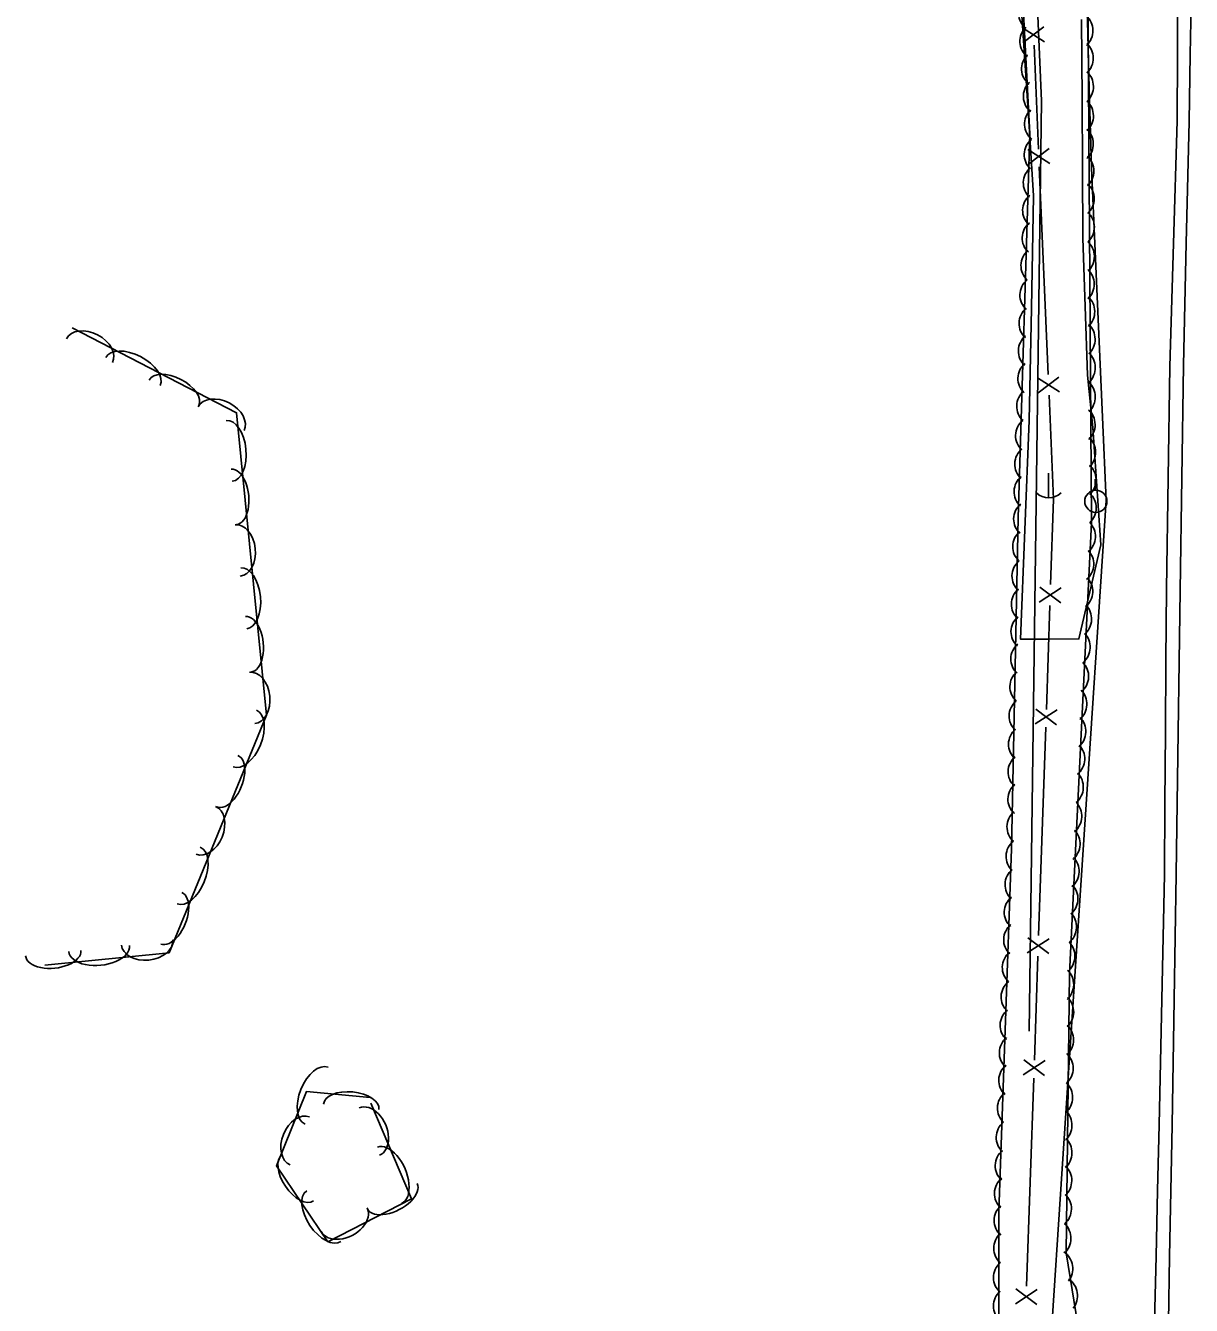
# Model space of a CAD drawing. Extents: x 954793 to 988390, y 1867850 to 1924428.
# Drawn here: x 960739.6 to 960963.3, y 1904541.5 to 1904787 of the extents above; entities that cross this region are included whole.
import ezdxf

# ---------------------------------------------------------------- set-up
doc = ezdxf.new("R2010")
doc.units = 0
for name, color, linetype in [('S_DITCHLINE', 7, 'Continuous'), ('S_EDGE_PAVEMENT', 7, 'Continuous'), ('S_FENCE', 7, 'Continuous'), ('S_MSC_PT_SYM', 7, 'Continuous'), ('S_OBSCURES', 7, 'Continuous'), ('S_SHOULDER', 7, 'Continuous'), ('S_TREE', 7, 'Continuous'), ('S_UTILITY_POLE', 7, 'Continuous')]:
    doc.layers.add(name, color=color, linetype=linetype)

msp = doc.modelspace()

# ---------------------------------------------------------------- linework, layer by layer
at = {"layer": 'S_DITCHLINE'}
msp.add_lwpolyline([(960939.64, 1904467.67), (960935.78, 1904483.07), (960935.49, 1904500.11), (960935.2, 1904517.15), (960936.67, 1904539.49), (960938.14, 1904561.84), (960939.61, 1904584.18), (960941.08, 1904606.53), (960942.55, 1904628.87), (960944.02, 1904651.21), (960945.49, 1904673.56), (960946.96, 1904695.9), (960946.25, 1904711.85), (960945.53, 1904727.79), (960944.82, 1904743.73), (960944.1, 1904759.68), (960943.71, 1904775.02), (960943.32, 1904790.37)], dxfattribs=at)
at = {"layer": 'S_EDGE_PAVEMENT'}
msp.add_lwpolyline([(960963.3, 1904794.31), (960963.08, 1904781.45), (960962.85, 1904768.6), (960962.3, 1904745.21), (960961.75, 1904721.82), (960961.45, 1904700.22), (960961.16, 1904678.61), (960960.96, 1904665.02), (960960.77, 1904651.42), (960960.57, 1904637.82), (960960.38, 1904624.22), (960959.98, 1904600.13), (960959.58, 1904576.04), (960959.34, 1904563.46), (960959.11, 1904550.88), (960958.88, 1904538.3)], dxfattribs=at)
at = {"layer": 'S_FENCE'}
for p, q in [((960935.12, 1904783.88), (960930.91, 1904786.56)), ((960931.03, 1904783.7), (960935, 1904786.73)), ((960936.12, 1904760.53), (960931.91, 1904763.21)), ((960932.03, 1904760.36), (960936, 1904763.39)), ((960933.92, 1904716.52), (960937.89, 1904719.56)), ((960938.01, 1904716.7), (960933.8, 1904719.38)), ((960934.12, 1904676.4), (960938.31, 1904679.12)), ((960938.22, 1904676.26), (960934.22, 1904679.26)), ((960933.32, 1904653.01), (960937.52, 1904655.73)), ((960937.42, 1904652.87), (960933.42, 1904655.87)), ((960931.82, 1904609.1), (960936.02, 1904611.82)), ((960935.92, 1904608.96), (960931.92, 1904611.96)), ((960931.03, 1904585.71), (960935.22, 1904588.43)), ((960935.12, 1904585.57), (960931.12, 1904588.57)), ((960929.53, 1904541.8), (960933.72, 1904544.52)), ((960933.62, 1904541.66), (960929.62, 1904544.66))]:
    msp.add_line(p, q, dxfattribs=at)
for points in [[(960927.19, 1904921.71), (960932.01, 1904831.87), (960934.55, 1904772.51), (960932.17, 1904594.05)], [(960933.96, 1904763.3), (960933.1, 1904783.23)], [(960935.82, 1904720.03), (960934.1, 1904759.88)], [(960936.85, 1904696.12), (960935.99, 1904716.05)], [(960936.29, 1904679.75), (960936.85, 1904696.12)], [(960935.47, 1904655.8), (960936.15, 1904675.76)], [(960933.99, 1904612.45), (960935.35, 1904652.37)], [(960933.17, 1904588.5), (960933.85, 1904608.46)], [(960931.69, 1904545.15), (960933.05, 1904585.07)]]:
    msp.add_lwpolyline(points, dxfattribs=at)
at = {"layer": 'S_MSC_PT_SYM'}
msp.add_lwpolyline([(960936.85, 1904696.12), (960936.85, 1904696.17), (960936.85, 1904696.12), (960936.8, 1904696.12), (960936.85, 1904696.12), (960936.85, 1904696.07), (960936.85, 1904696.12), (960936.9, 1904696.12)], dxfattribs=at)
at = {"layer": 'S_OBSCURES'}
msp.add_lwpolyline([(960930.2, 1904797.55), (960931.14, 1904783.13), (960932.09, 1904768.71), (960933.03, 1904754.3), (960932.61, 1904732.74), (960932.19, 1904711.19), (960931.34, 1904690.24), (960930.5, 1904669.29), (960935.95, 1904669.25), (960941.71, 1904669.33), (960945.93, 1904687.37), (960944.36, 1904709.88), (960943.37, 1904719.92), (960942.92, 1904733.06), (960942.47, 1904746.21), (960942.39, 1904759.54), (960942.31, 1904772.86), (960942.22, 1904788.12)], dxfattribs=at)
at = {"layer": 'S_SHOULDER'}
msp.add_lwpolyline([(960960.65, 1904794.19), (960960.6, 1904781.44), (960960.55, 1904768.69), (960959.84, 1904745.15), (960959.13, 1904721.6), (960958.81, 1904700.24), (960958.49, 1904678.88), (960958.4, 1904665.19), (960958.31, 1904651.5), (960958.23, 1904637.81), (960958.14, 1904624.13), (960957.63, 1904600.13), (960957.12, 1904576.14), (960956.82, 1904563.52), (960956.51, 1904550.9), (960956.21, 1904538.29)], dxfattribs=at)
at = {"layer": 'S_TREE'}
for points in [[(960923.79, 1904901.99), (960924.84, 1904924.72), (960943.19, 1904918.43), (960943.37, 1904893.51), (960947.75, 1904853.34), (960943.44, 1904794.88), (960944.11, 1904691.65), (960939.9, 1904605.12), (960939.25, 1904551.58), (960944.1, 1904521.57), (960947.81, 1904487.15), (960948.76, 1904425.15), (960946.34, 1904355.49), (960934.43, 1904353.79), (960928.91, 1904329.6), (960929.14, 1904289.28), (960923.87, 1904277.11), (960919.58, 1904289.66), (960920.82, 1904362.97), (960922.12, 1904406.07), (960908.74, 1904435.7), (960905.89, 1904438.19)], [(960910.7, 1904502.02), (960926.26, 1904518.71), (960926.33, 1904559.48), (960928.77, 1904629.08), (960930.07, 1904692.56), (960932.32, 1904766.18), (960928.61, 1904836.98), (960923.53, 1904902.08)], [(960748.57, 1904729.01), (960780.11, 1904712.72), (960785.82, 1904654.68), (960767.15, 1904609.12), (960743.33, 1904606.75)], [(960805.84, 1904580.28), (960813.69, 1904561.93), (960797.64, 1904553.66), (960787.77, 1904568.24), (960793.5, 1904582.5), (960805.74, 1904581.34)]]:
    msp.add_lwpolyline(points, dxfattribs=at)
for centre, major_axis, ratio, start_param, end_param in [((960933.64, 1904789.42), (-0.83, -3.55), 0.964269, 4.117234, 5.890435), ((960941.06, 1904785.92), (0.52, 3.61), 0.91574, 3.990113, 5.763313), ((960933.92, 1904784), (-0.83, -3.55), 0.964269, 4.117234, 5.890435), ((960941.12, 1904780.63), (0.52, 3.61), 0.91574, 3.990113, 5.763313), ((960934.24, 1904778.72), (-0.83, -3.55), 0.964269, 4.117234, 5.890435), ((960934.58, 1904773.46), (-0.83, -3.55), 0.964269, 4.117234, 5.890435), ((960941.16, 1904775.2), (0.52, 3.61), 0.91574, 3.990113, 5.763313), ((960941.16, 1904769.56), (0.52, 3.61), 0.91574, 3.990113, 5.763313), ((960934.79, 1904768.15), (-0.83, -3.55), 0.964269, 4.117234, 5.890435), ((960941.13, 1904764.24), (0.52, 3.61), 0.91574, 3.990113, 5.763313), ((960934.74, 1904762.28), (-0.74, -3.57), 0.964512, 4.007379, 5.780579), ((960941.23, 1904758.97), (0.52, 3.61), 0.91574, 3.990113, 5.763313), ((960934.57, 1904756.85), (-0.74, -3.57), 0.964512, 4.007379, 5.780579), ((960941.3, 1904753.68), (0.52, 3.61), 0.91574, 3.990113, 5.763313), ((960934.44, 1904751.56), (-0.74, -3.57), 0.964512, 4.007379, 5.780579), ((960934.35, 1904746.28), (-0.74, -3.57), 0.964512, 4.007379, 5.780579), ((960941.33, 1904748.25), (0.52, 3.61), 0.91574, 3.990113, 5.763313), ((960941.34, 1904742.61), (0.52, 3.61), 0.91574, 3.990113, 5.763313), ((960934.12, 1904740.96), (-0.74, -3.57), 0.964512, 4.007379, 5.780579), ((960941.31, 1904737.29), (0.52, 3.61), 0.91574, 3.990113, 5.763313), ((960933.92, 1904735.32), (-0.74, -3.57), 0.964512, 4.007379, 5.780579), ((960941.41, 1904732.02), (0.52, 3.61), 0.91574, 3.990113, 5.763313), ((960933.75, 1904729.89), (-0.74, -3.57), 0.964512, 4.007379, 5.780579), ((960941.48, 1904726.73), (0.52, 3.61), 0.91574, 3.990113, 5.763313), ((960751.88, 1904724.63), (-4.4, 2.28), 0.684695, 3.141593, 6.283185), ((960933.62, 1904724.59), (-0.74, -3.57), 0.964512, 4.007379, 5.780579), ((960760.23, 1904720.61), (-5.21, 2.69), 0.549586, 3.141593, 6.283185), ((960933.53, 1904719.31), (-0.74, -3.57), 0.964512, 4.007379, 5.780579), ((960941.51, 1904721.3), (0.52, 3.61), 0.91574, 3.990113, 5.763313), ((960768.1, 1904716.53), (-4.75, 2.45), 0.540214, 3.141593, 6.283185), ((960941.51, 1904715.66), (0.52, 3.61), 0.91574, 3.990113, 5.763313), ((960777.14, 1904711.57), (-4.4, 2.28), 0.684695, 3.141593, 6.283185), ((960933.3, 1904713.99), (-0.74, -3.57), 0.964512, 4.007379, 5.780579), ((960941.48, 1904710.34), (0.52, 3.61), 0.91574, 3.990113, 5.763313), ((960778.7, 1904705.4), (-0.57, 5.84), 0.549498, 3.141453, 6.283045), ((960933.09, 1904708.35), (-0.74, -3.57), 0.964512, 4.007379, 5.780579), ((960941.58, 1904705.07), (0.52, 3.61), 0.91574, 3.990113, 5.763313), ((960932.93, 1904702.92), (-0.74, -3.57), 0.964512, 4.007379, 5.780579), ((960941.65, 1904699.78), (0.52, 3.61), 0.91574, 3.990113, 5.763313), ((960779.57, 1904696.57), (-0.52, 5.32), 0.540128, 3.141457, 6.28305), ((960932.8, 1904697.62), (-0.74, -3.57), 0.964512, 4.007379, 5.780579), ((960932.71, 1904692.41), (-1.32, -3.39), 0.961027, 4.189841, 5.963042), ((960941.68, 1904694.35), (0.52, 3.61), 0.91574, 3.990113, 5.763313), ((960780.32, 1904686.3), (-0.49, 4.93), 0.684586, 3.141364, 6.282956), ((960941.53, 1904688.82), (1, 3.5), 0.912053, 4.075168, 5.848369), ((960932.53, 1904687.1), (-1.32, -3.39), 0.961027, 4.189841, 5.963042), ((960941.21, 1904683.52), (1, 3.5), 0.912053, 4.075168, 5.848369), ((960781.48, 1904677.11), (-0.57, 5.84), 0.549498, 3.141453, 6.283045), ((960932.39, 1904681.48), (-1.32, -3.39), 0.961027, 4.189841, 5.963042), ((960941.02, 1904678.27), (1, 3.5), 0.912053, 4.075168, 5.848369), ((960932.27, 1904676.07), (-1.32, -3.39), 0.961027, 4.189841, 5.963042), ((960940.8, 1904673), (1, 3.5), 0.912053, 4.075168, 5.848369), ((960782.35, 1904668.28), (-0.52, 5.32), 0.540128, 3.141457, 6.28305), ((960932.2, 1904670.79), (-1.32, -3.39), 0.961027, 4.189841, 5.963042), ((960932.16, 1904665.54), (-1.32, -3.39), 0.961027, 4.189841, 5.963042), ((960940.53, 1904667.59), (1, 3.5), 0.912053, 4.075168, 5.848369), ((960940.23, 1904661.98), (1, 3.5), 0.912053, 4.075168, 5.848369), ((960783.1, 1904658.01), (-0.49, 4.93), 0.684586, 3.141364, 6.282956), ((960931.98, 1904660.23), (-1.32, -3.39), 0.961027, 4.189841, 5.963042), ((960939.9, 1904656.68), (1, 3.5), 0.912053, 4.075168, 5.848369), ((960931.83, 1904654.61), (-1.32, -3.39), 0.961027, 4.189841, 5.963042), ((960781.7, 1904650.23), (2.22, 5.43), 0.550151, 3.140732, 6.282324), ((960939.71, 1904651.43), (1, 3.5), 0.912053, 4.075168, 5.848369), ((960931.72, 1904649.2), (-1.32, -3.39), 0.961027, 4.189841, 5.963042), ((960939.49, 1904646.16), (1, 3.5), 0.912053, 4.075168, 5.848369), ((960778.34, 1904642.03), (2.02, 4.95), 0.540769, 3.140758, 6.282351), ((960931.64, 1904643.92), (-1.32, -3.39), 0.961027, 4.189841, 5.963042), ((960939.22, 1904640.76), (1, 3.5), 0.912053, 4.075168, 5.848369), ((960931.61, 1904638.67), (-1.32, -3.39), 0.961027, 4.189841, 5.963042), ((960774.2, 1904632.6), (1.87, 4.58), 0.685399, 3.140182, 6.281774), ((960931.43, 1904633.36), (-1.32, -3.39), 0.961027, 4.189841, 5.963042), ((960938.92, 1904635.14), (1, 3.5), 0.912053, 4.075168, 5.848369), ((960938.6, 1904629.84), (1, 3.5), 0.912053, 4.075168, 5.848369), ((960770.93, 1904623.94), (2.22, 5.43), 0.550151, 3.140732, 6.282324), ((960931.26, 1904627.66), (-0.68, -3.58), 0.964705, 3.984236, 5.757437), ((960938.41, 1904624.59), (1, 3.5), 0.912053, 4.075168, 5.848369), ((960931.06, 1904622.23), (-0.68, -3.58), 0.964705, 3.984236, 5.757437), ((960938.18, 1904619.32), (1, 3.5), 0.912053, 4.075168, 5.848369), ((960767.57, 1904615.74), (2.02, 4.95), 0.540769, 3.140758, 6.282351), ((960930.91, 1904616.93), (-0.68, -3.58), 0.964705, 3.984236, 5.757437), ((960937.92, 1904613.92), (1, 3.5), 0.912053, 4.075168, 5.848369), ((960930.8, 1904611.65), (-0.68, -3.58), 0.964705, 3.984236, 5.757437), ((960762.93, 1904611.09), (4.92, 0.48), 0.686237, 3.143082, 6.284674), ((960744.94, 1904609.04), (5.31, 0.53), 0.541431, 3.142472, 6.284065), ((960753.75, 1904609.92), (5.83, 0.58), 0.550824, 3.1425, 6.284093), ((960930.54, 1904606.33), (-0.68, -3.58), 0.964705, 3.984236, 5.757437), ((960937.61, 1904608.31), (1, 3.5), 0.912053, 4.075168, 5.848369), ((960937.37, 1904603.01), (0.04, 3.64), 0.917591, 3.825789, 5.598989), ((960930.31, 1904600.69), (-0.68, -3.58), 0.964705, 3.984236, 5.757437), ((960937.37, 1904597.73), (0.04, 3.64), 0.917591, 3.825789, 5.598989), ((960930.12, 1904595.26), (-0.68, -3.58), 0.964705, 3.984236, 5.757437), ((960937.34, 1904592.42), (0.04, 3.64), 0.917591, 3.825789, 5.598989), ((960929.97, 1904589.96), (-0.68, -3.58), 0.964705, 3.984236, 5.757437), ((960937.27, 1904586.98), (0.04, 3.64), 0.917591, 3.825789, 5.598989), ((960795.46, 1904581.71), (-2.19, -5.45), 0.549396, 3.141593, 6.283185), ((960929.86, 1904584.68), (-0.68, -3.58), 0.964705, 3.984236, 5.757437), ((960802.11, 1904579.55), (-5.32, 0.51), 0.540649, 3.141593, 6.283185), ((960929.6, 1904579.36), (-0.68, -3.58), 0.964705, 3.984236, 5.757437), ((960937.17, 1904581.34), (0.04, 3.64), 0.917591, 3.825789, 5.598989), ((960805.59, 1904574.81), (-1.96, 4.54), 0.686107, 3.136237, 6.27783), ((960792.25, 1904573.02), (-1.85, -4.6), 0.684459, 3.141593, 6.283185), ((960937.04, 1904576), (0.04, 3.64), 0.917591, 3.825789, 5.598989), ((960929.37, 1904573.72), (-0.68, -3.58), 0.964705, 3.984236, 5.757437), ((960809.46, 1904566.42), (-2.31, 5.38), 0.550723, 3.138327, 6.27992), ((960937.04, 1904570.72), (0.04, 3.64), 0.917591, 3.825789, 5.598989), ((960791.87, 1904565.95), (3, -4.43), 0.539974, 3.141593, 6.283185), ((960929.18, 1904568.29), (-0.68, -3.58), 0.964705, 3.984236, 5.757437), ((960937.01, 1904565.42), (0.04, 3.64), 0.917591, 3.825789, 5.598989), ((960929.03, 1904562.99), (-0.68, -3.58), 0.964705, 3.984236, 5.757437), ((960796.85, 1904558.61), (3.29, -4.86), 0.549342, 3.141593, 6.283185), ((960810, 1904562.41), (4.74, 2.45), 0.541405, 3.140808, 6.282401), ((960936.94, 1904559.98), (0.04, 3.64), 0.917591, 3.825789, 5.598989), ((960800.74, 1904557.93), (4.4, 2.27), 0.686205, 3.140264, 6.281857), ((960928.97, 1904557.82), (-0.86, -3.54), 0.964072, 4.070137, 5.843337), ((960928.89, 1904552.49), (-0.86, -3.54), 0.964072, 4.070137, 5.843337), ((960936.84, 1904554.33), (0.04, 3.64), 0.917591, 3.825789, 5.598989), ((960937.18, 1904548.6), (-0.58, 3.6), 0.920973, 3.825789, 5.598989), ((960928.85, 1904546.86), (-0.86, -3.54), 0.964072, 4.070137, 5.843337), ((960938.09, 1904543.39), (-0.58, 3.6), 0.920973, 3.825789, 5.598989), ((960928.84, 1904541.43), (-0.86, -3.54), 0.964072, 4.070137, 5.843337)]:
    msp.add_ellipse(centre, major_axis=major_axis, ratio=ratio, start_param=start_param, end_param=end_param, dxfattribs=at)
at = {"layer": 'S_UTILITY_POLE'}
for p, q in [((960935.88, 1904701.1), (960935.88, 1904696.37)), ((960944.85, 1904697.87), (960944.85, 1904699.98))]:
    msp.add_line(p, q, dxfattribs=at)
msp.add_circle((960944.97, 1904695.73), 2.13, dxfattribs=at)
msp.add_arc((960935.94, 1904699.79), 3.41, 226.3972, 313.6028, dxfattribs=at)

doc.saveas('drawing.dxf')
